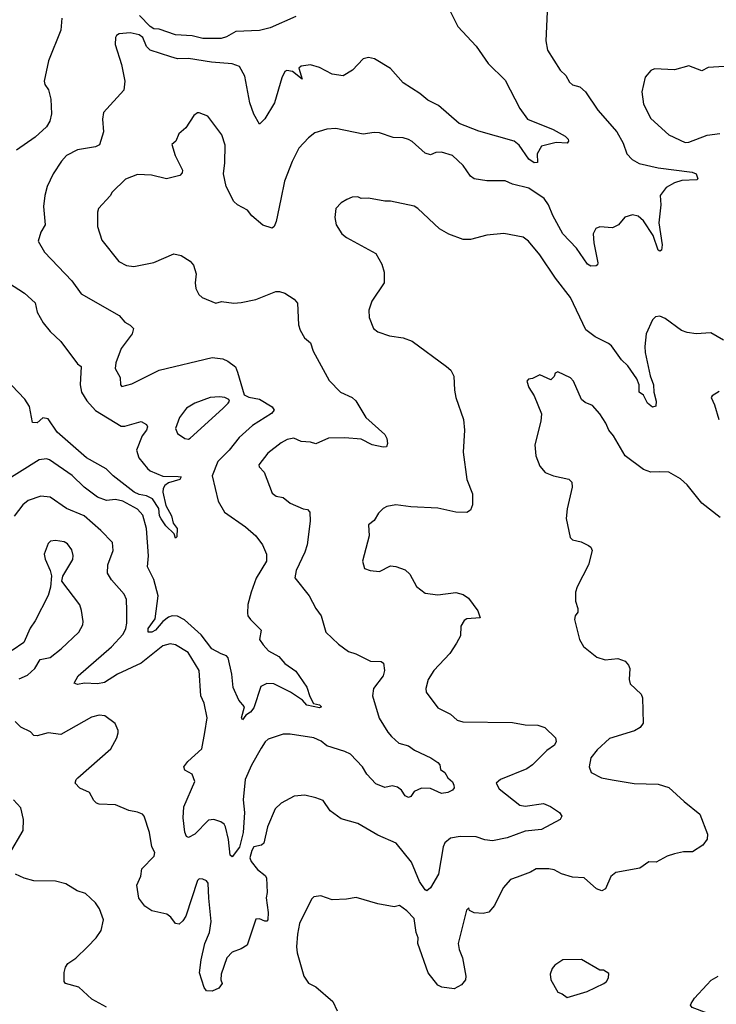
# Model space of a CAD drawing. Extents: x 1246230 to 1426786, y 660032 to 763141.
# Tile 291 of 566: x 1358008 to 1361835, y 668020 to 673432. Entities that reach past the tile are written whole.
import ezdxf

# ---------------------------------------------------------------- set-up
doc = ezdxf.new("R2010")
doc.units = 0

msp = doc.modelspace()

# ---------------------------------------------------------------- linework, layer by layer
at = {"layer": '0CON10XD'}
for points in [[(1360325.5, 673575.5), (1360414.3, 673395), (1360516, 673286), (1360581.2, 673191.2), (1360675, 673100), (1360755, 672943.8), (1360797.1, 672885), (1360939.3, 672829.3), (1361005, 672792.5), (1361021.4, 672775), (1361024, 672765), (1361015, 672754.2), (1360956.2, 672756.2), (1360875, 672736.7), (1360850.8, 672695), (1360852.9, 672647.1), (1360835, 672645.5), (1360805.6, 672665), (1360752.4, 672742.4), (1360725, 672763.9), (1360529.7, 672819.7), (1360422.2, 672862.2), (1360309.6, 672959.6), (1360249.6, 672989.6), (1360207.2, 673027.2), (1360115, 673085.8), (1360045, 673164.3), (1359956.8, 673216.8), (1359925, 673224), (1359895, 673216.7), (1359836.7, 673155), (1359785, 673124.2), (1359725, 673132.9), (1359655, 673168.5), (1359605, 673183.1), (1359555, 673176.9), (1359540.8, 673165), (1359560, 673105), (1359506.5, 673146.5), (1359475, 673151.9), (1359465, 673148), (1359447.6, 673112.4), (1359408.1, 672975), (1359355, 672886.7), (1359325, 672857.5), (1359295, 672913.3), (1359273.3, 672975), (1359245, 673121.2), (1359215, 673174.3), (1359175, 673188.9), (1359062, 673198), (1358935, 673218.8), (1358875, 673217.7), (1358838.1, 673228.1), (1358724.2, 673264.2), (1358704.5, 673285), (1358684.5, 673335), (1358665, 673348.9), (1358615, 673358.9), (1358555, 673353.8), (1358540, 673345), (1358534, 673335), (1358532, 673295), (1358568, 673185), (1358586, 673095), (1358581.2, 673045), (1358468.3, 672921.7), (1358462.5, 672885), (1358467.8, 672815), (1358447.1, 672745), (1358425, 672733.3), (1358325, 672716), (1358266, 672685), (1358237.5, 672655), (1358191.4, 672585), (1358160, 672515), (1358145.7, 672465), (1358138.9, 672405), (1358148.1, 672305), (1358124, 672265), (1358108.8, 672215), (1358143.8, 672155), (1358295, 671995.8), (1358345.6, 671925.6), (1358555, 671806.2), (1358585, 671770), (1358615, 671753.3), (1358633.3, 671735), (1358625.6, 671705), (1358565.5, 671625), (1358535.7, 671545), (1358533.3, 671515), (1358560, 671465), (1358562.5, 671425), (1358570, 671415), (1358625, 671430), (1358775, 671506.4), (1359065, 671575.7), (1359125, 671568), (1359152.5, 671555), (1359193.9, 671523.9), (1359204, 671495)], [(1360905.8, 673475), (1360898.1, 673315), (1360908.6, 673265), (1360977.1, 673155), (1361008.6, 673125), (1361028.7, 673088.7), (1361045, 673074.3), (1361085, 673062.5), (1361116.3, 673036.3), (1361184.4, 672935), (1361288.9, 672815), (1361322.6, 672752.6), (1361344.4, 672695), (1361372.7, 672662.7), (1361411.7, 672641.7), (1361515, 672617.5), (1361703.3, 672593.3), (1361725.4, 672585.4), (1361733.6, 672556.4), (1361728.6, 672551.4), (1361645, 672548), (1361606, 672535), (1361560.3, 672509.7), (1361526.2, 672465), (1361531.2, 672415), (1361520, 672315), (1361538.2, 672195), (1361534.2, 672165), (1361525, 672158.9), (1361515, 672165.8), (1361487.5, 672245), (1361435, 672326.9), (1361405, 672352.5), (1361375, 672360), (1361333, 672347), (1361297.5, 672305), (1361265, 672288.8), (1361196.1, 672293.9), (1361173.3, 672285), (1361159.2, 672255), (1361162.7, 672205), (1361184.1, 672095.9), (1361183.3, 672085), (1361175, 672078.8), (1361145, 672078), (1361127.9, 672087.9), (1361066.4, 672176.4), (1360992.7, 672255), (1360937.3, 672355), (1360913.5, 672415), (1360888.7, 672448.7), (1360805.4, 672505.4), (1360715, 672527.9), (1360675, 672546.7), (1360575, 672546.9), (1360505, 672557.1), (1360485, 672572), (1360445, 672630.8), (1360386.2, 672686.2), (1360325, 672703.1), (1360295, 672701.4), (1360265, 672688.8), (1360235, 672698.6), (1360165, 672763.1), (1360145, 672774.4), (1360115, 672782.5), (1360060, 672785), (1359985, 672810), (1359955, 672811.4), (1359895, 672802), (1359745, 672834), (1359695, 672830), (1359630.3, 672809.7), (1359595, 672782), (1359542, 672725), (1359505, 672653.3), (1359462.9, 672545), (1359441.9, 672445), (1359416.8, 672323.2), (1359406.2, 672295), (1359395, 672286.7), (1359343.4, 672303.4), (1359284.3, 672354.3), (1359258.8, 672385), (1359203.9, 672413.9), (1359185, 672432.5), (1359142, 672515), (1359128.1, 672585), (1359135.8, 672645), (1359136.8, 672743.2), (1359118.8, 672798.8), (1359041.7, 672901.7), (1358995, 672920), (1358985, 672920), (1358964.1, 672905.9), (1358921.7, 672838.3), (1358882.5, 672805), (1358866.2, 672763.8), (1358843.6, 672746.4), (1358862, 672685), (1358902.9, 672605), (1358900.3, 672589.7), (1358888.8, 672575), (1358815, 672557.1), (1358733.2, 672576.8), (1358655, 672580.8), (1358590, 672555), (1358515.7, 672484.3), (1358505, 672463.8), (1358441.2, 672395), (1358435.9, 672374.1), (1358435.8, 672295), (1358460.3, 672220.3), (1358553.2, 672103.2), (1358595, 672081.4), (1358635, 672075.7), (1358745, 672097.5), (1358855, 672144.2), (1358895, 672135.7), (1358945.5, 672105.5), (1358963, 672083), (1358978, 672035), (1358972.5, 671985), (1358975.8, 671955), (1358992.1, 671922.1), (1359010, 671905), (1359085, 671874.2), (1359117, 671883), (1359185, 671873.1), (1359225, 671876.7), (1359305, 671894.5), (1359415, 671937.5), (1359435, 671938.6), (1359465, 671929.2), (1359516.7, 671895), (1359533.9, 671873.9), (1359540, 671755), (1359549.2, 671725), (1359573.6, 671683.6), (1359605.8, 671655), (1359620.7, 671610.7), (1359708.9, 671448.9), (1359771.2, 671385), (1359835, 671356), (1359855, 671336.2), (1359910, 671245), (1360015, 671152.5), (1360025, 671130), (1360028, 671102), (1360022.5, 671085), (1360005, 671082), (1359945, 671095.7), (1359885, 671126.5), (1359795, 671133.9), (1359705, 671131.1), (1359635, 671100.6), (1359605, 671110.5), (1359555, 671113.8), (1359515, 671132.5), (1359477.5, 671125), (1359443.8, 671106.2), (1359371.4, 671048.6), (1359321.2, 670985), (1359323.9, 670973.9), (1359351.2, 670945), (1359395, 670830), (1359416.7, 670813.3), (1359455, 670806), (1359495, 670774.2), (1359565, 670744), (1359589.4, 670739.4), (1359602.5, 670725), (1359603.8, 670675), (1359587.8, 670545), (1359575.3, 670504.7), (1359527.5, 670405), (1359520, 670365), (1359598.2, 670265), (1359634.6, 670195), (1359664.4, 670155), (1359690.6, 670065), (1359759.1, 669999.1), (1359815, 669959.5), (1359855, 669946.5), (1359935, 669905.6), (1359993.8, 669903.8), (1360006.7, 669895), (1360012, 669855), (1360004.2, 669825), (1359951.9, 669755), (1359946.7, 669715), (1359982.6, 669592.6), (1360030.4, 669515), (1360051.4, 669491.4), (1360090.8, 669455), (1360145, 669440.6), (1360176.3, 669416.3), (1360266.7, 669375), (1360305, 669350), (1360315.8, 669335.8), (1360320, 669310), (1360344.2, 669294.2), (1360360, 669265), (1360385, 669242), (1360394, 669225), (1360395, 669210), (1360385, 669197.5), (1360360, 669185), (1360325, 669178.8), (1360265, 669206.2), (1360215, 669208), (1360175, 669190), (1360157.9, 669162.1), (1360145, 669156), (1360126.2, 669165), (1360105, 669196.7), (1360083.6, 669213.6), (1360055, 669221.2), (1360015, 669211.2), (1359965, 669232), (1359914.6, 669284.6), (1359891.9, 669325), (1359824.7, 669394.7), (1359795, 669410.4), (1359695, 669440.6), (1359665, 669465.5), (1359625, 669485.5), (1359495, 669504.5), (1359455, 669504.5), (1359372.5, 669477.5), (1359356.7, 669463.3), (1359335, 669428), (1359282.5, 669335), (1359246.7, 669255), (1359235.4, 669144.6), (1359243.7, 669075), (1359236.2, 668963.8), (1359215, 668883.5), (1359175, 668830), (1359165, 668840), (1359155.5, 668925), (1359139.2, 668995), (1359130.8, 669010.8), (1359113.3, 669023.3), (1359075, 669036.7), (1359045, 669032.1), (1358970, 668955), (1358935, 668936.7), (1358925, 668942.5), (1358915.7, 668965.7), (1358906.2, 669045), (1358910.8, 669105), (1358969.6, 669245), (1358955.3, 669285.3), (1358915, 669306.2), (1358910.8, 669325), (1358931.4, 669355), (1359008, 669425), (1359026.1, 669513.9), (1359038.5, 669595), (1359021.1, 669675), (1359003.5, 669715), (1358993.5, 669855), (1358933.4, 669953.4), (1358865, 669996.5), (1358835, 670000.9), (1358795, 669990.8), (1358674.7, 669895.3), (1358545.7, 669835), (1358475, 669788.8), (1358435, 669781.6), (1358364.6, 669785.4), (1358325, 669778), (1358307.5, 669785), (1358330, 669825), (1358512.9, 669985), (1358576.2, 670055), (1358590.4, 670085), (1358596.2, 670115), (1358596.7, 670185), (1358594.3, 670245), (1358582.5, 670275), (1358512.5, 670352.5), (1358489.8, 670389.8), (1358492.7, 670435), (1358521.4, 670515), (1358518.1, 670558.1), (1358453.1, 670625), (1358362.2, 670705), (1358265.2, 670745.2), (1358175, 670807.3), (1358125, 670812.9), (1358055, 670789.1), (1358025.3, 670764.7), (1357977.6, 670702.4)], [(1358239.4, 673440.6), (1358234.5, 673375), (1358165.6, 673205), (1358143.1, 673095), (1358145.8, 673075), (1358165.6, 673045.6), (1358179.5, 672995), (1358183.5, 672915), (1358173.1, 672875), (1358155, 672842.9), (1358093.2, 672786.8), (1357990.6, 672715)], [(1359525, 673450.4), (1359385, 673387.4), (1359325, 673373.1), (1359195, 673366.8), (1359145, 673337.8), (1359115, 673328.6), (1359015, 673328.8), (1358955, 673343.3), (1358865, 673349.4), (1358775, 673380.3), (1358745, 673382.4), (1358725.2, 673395), (1358667.1, 673455)], [(1361877.5, 673175), (1361790, 673170), (1361755, 673150.8), (1361685, 673178.1), (1361605, 673156.9), (1361495, 673161.2), (1361475, 673153.3), (1361444.2, 673115.8), (1361425.8, 673035), (1361435, 672967.5), (1361475, 672888.8), (1361575, 672800), (1361665, 672757.5), (1361685, 672758.9), (1361785, 672797.3), (1361855, 672806.7)], [(1361875, 671670.5), (1361805, 671711.5), (1361724.7, 671704.7), (1361675, 671712), (1361643.8, 671723.8), (1361555, 671788.9), (1361525, 671802.2), (1361500.7, 671799.3), (1361485, 671782), (1361450.5, 671705), (1361442.5, 671635), (1361443.6, 671603.6), (1361472.5, 671475), (1361490.6, 671425), (1361491.1, 671385), (1361504.1, 671335.9), (1361502.5, 671307.5), (1361485, 671302.5), (1361456.7, 671325), (1361435, 671368.8), (1361411.2, 671385), (1361411.4, 671425), (1361397.8, 671457.8), (1361348.7, 671528.7), (1361315, 671561.5), (1361258.7, 671638.7), (1361242.7, 671652.7), (1361169.2, 671689.2), (1361117.6, 671727.6), (1361033.3, 671905), (1360950.9, 672010.9), (1360865, 672138.8), (1360803.3, 672215), (1360775, 672236.7), (1360667.7, 672257.7), (1360575, 672247.5), (1360485, 672223.8), (1360445, 672224.2), (1360365, 672252.9), (1360315, 672283.1), (1360196, 672395), (1360175, 672407.5), (1360045, 672434.2), (1360014.3, 672434.3), (1359925, 672451.2), (1359885, 672450), (1359865, 672457.5), (1359835, 672456.2), (1359805, 672443.8), (1359774.5, 672425.5), (1359745.7, 672395), (1359740, 672345), (1359746, 672305), (1359778.8, 672255), (1359804.2, 672234.2), (1359965, 672146), (1359997.4, 672087.4), (1360010.6, 672045), (1360010.6, 671985), (1359942, 671885), (1359926, 671835), (1359928, 671795), (1359951.2, 671735), (1359975, 671716.7), (1360040, 671695), (1360114.2, 671684.2), (1360164.4, 671664.4), (1360353.3, 671525), (1360376.7, 671505), (1360393, 671473), (1360396.2, 671395), (1360404, 671355), (1360446, 671235), (1360451.2, 671175), (1360444.3, 671055), (1360464, 670905), (1360495.8, 670825), (1360496.2, 670765), (1360484.1, 670735.9), (1360465, 670723.8), (1360405, 670725.8), (1360305, 670747.5), (1360156.1, 670753.9), (1360075, 670766.2), (1360025, 670756.2), (1360004.2, 670745.8), (1359979.5, 670720.5), (1359955, 670680), (1359924.3, 670655.7), (1359928.8, 670595), (1359891.2, 670455), (1359902.5, 670415), (1359933.9, 670403.9), (1359985, 670398.8), (1360045, 670430), (1360075, 670426), (1360125, 670407.5), (1360152, 670385), (1360187.3, 670317.3), (1360235, 670280), (1360305, 670270), (1360405, 670284.3), (1360445, 670272.5), (1360473.2, 670253.2), (1360525, 670183.3), (1360537.5, 670145), (1360465, 670138.8), (1360450, 670130), (1360430.8, 670099.2), (1360430, 670045), (1360408, 670005), (1360371.3, 669948.7), (1360284, 669855), (1360252.5, 669805), (1360240, 669755), (1360241.2, 669735), (1360305, 669648.8), (1360375.5, 669615.5), (1360412.2, 669582.2), (1360443.2, 669573.2), (1360715, 669568.6), (1360785, 669555.8), (1360855, 669554), (1360892.3, 669542.3), (1360951.4, 669485), (1360955.6, 669465), (1360945.6, 669445), (1360904.7, 669415.3), (1360825, 669335.6), (1360794, 669315), (1360648.8, 669255), (1360626.2, 669235), (1360641.4, 669205), (1360755.3, 669115.3), (1360785, 669109.6), (1360885, 669124.4), (1360925, 669108.1), (1360972.9, 669075), (1360986, 669055), (1360976.7, 669035), (1360875, 668980), (1360785, 668972.5), (1360686, 668935), (1360605, 668918.2), (1360563.8, 668923.8), (1360515, 668941.1), (1360427.3, 668942.7), (1360375, 668933.5), (1360343.2, 668906.8), (1360333.9, 668886.1), (1360308.2, 668735), (1360265, 668660), (1360245, 668644.2), (1360235, 668649.2), (1360205.3, 668695.3), (1360161.4, 668801.4), (1360076.4, 668906.4), (1359975, 668949.4), (1359865, 669014.2), (1359775, 669038.8), (1359713.7, 669083.7), (1359675, 669140), (1359635, 669155.8), (1359575, 669168.9), (1359516.4, 669163.6), (1359444.3, 669125.7), (1359411.4, 669095), (1359369.2, 668995), (1359350, 668905), (1359335.8, 668895), (1359294.8, 668885), (1359283.3, 668865), (1359273.3, 668825), (1359280.7, 668805), (1359315, 668761.8), (1359357.3, 668727.3), (1359363.5, 668715), (1359366.9, 668635), (1359362.5, 668605), (1359373.9, 668525), (1359371.2, 668485), (1359365, 668476.7), (1359355, 668476.2), (1359325, 668489.2), (1359305, 668487.5), (1359257.5, 668345), (1359225, 668324.2), (1359175, 668305.7), (1359145.5, 668275), (1359114.6, 668185), (1359113.8, 668155), (1359120.6, 668135), (1359101.6, 668108.4), (1359065, 668093.1), (1359034.5, 668094.5), (1359022.5, 668112.5), (1358996.7, 668193.3), (1359004.6, 668264.6), (1359025.3, 668355), (1359051, 668415), (1359060.6, 668475), (1359046.6, 668603.4), (1359044.4, 668685), (1359035, 668698.1), (1359015, 668708.1), (1358995, 668709.2), (1358985, 668700), (1358921.4, 668505), (1358905, 668478.8), (1358885, 668461.2), (1358865, 668463.3), (1358838.9, 668498.9), (1358816.1, 668516.1), (1358735, 668533.1), (1358695, 668558.9), (1358663.4, 668603.4), (1358650.9, 668675), (1358674, 668725), (1358680, 668765), (1358747.5, 668835), (1358750, 668855), (1358734.3, 668885), (1358721.9, 668965), (1358691.2, 669055), (1358682.5, 669065), (1358655.8, 669075.8), (1358607.5, 669085), (1358535, 669115.7), (1358445, 669119.2), (1358430, 669125), (1358415, 669140), (1358391.2, 669185), (1358338.9, 669208.9), (1358313.8, 669235), (1358318, 669255), (1358327.5, 669265), (1358508, 669425), (1358541.2, 669485), (1358548.3, 669511.7), (1358550, 669525), (1358533.6, 669563.6), (1358475.7, 669605.7), (1358445, 669609.2), (1358402.3, 669597.7), (1358235, 669503.8), (1358165, 669512), (1358105, 669495.7), (1358085, 669498), (1358066.8, 669516.8), (1358013.7, 669543.7), (1357983.9, 669575)], [(1357947.5, 671985), (1358035, 671929.4), (1358092.5, 671875), (1358104.3, 671825), (1358137.5, 671765), (1358175, 671718.8), (1358233.4, 671663.4), (1358325, 671540), (1358345.8, 671525.8), (1358341.1, 671425), (1358348.2, 671385), (1358377.2, 671337.2), (1358425, 671283.3), (1358565, 671197.5), (1358585, 671197.7), (1358675, 671223.9), (1358705, 671207.1), (1358709.6, 671195), (1358705.5, 671175), (1358680.2, 671145), (1358650.6, 671065), (1358663.6, 671023.6), (1358710.4, 670965), (1358725, 670952.6), (1358795, 670922.3), (1358879.1, 670920.9), (1358895, 670920), (1358887.5, 670905), (1358825, 670886.7), (1358805, 670871.9), (1358795.5, 670855), (1358794.3, 670835.7), (1358811.6, 670761.6), (1358841.8, 670705), (1358850.8, 670665), (1358873.6, 670635), (1358870.7, 670589.3), (1358865, 670582), (1358856.2, 670606.2), (1358810.7, 670650.7), (1358785, 670688.8), (1358776.9, 670705), (1358771.8, 670745), (1358737.7, 670797.7), (1358705.4, 670815.4), (1358665, 670821.9), (1358636.7, 670835), (1358521.2, 670925), (1358483, 670963), (1358375, 671023.5), (1358214.7, 671165), (1358165, 671238.9), (1358135, 671243.5), (1358105, 671215.5), (1358078.3, 671218.3), (1358061.5, 671305), (1358036.4, 671346.4), (1357965, 671421.5)], [(1359204, 671495), (1359240.5, 671370.5), (1359267.3, 671357.3), (1359325.4, 671345.4), (1359395, 671303.3), (1359405.6, 671285), (1359391.8, 671268.2), (1359287.8, 671202.2), (1359214.6, 671135.4), (1359158.1, 671065), (1359096.6, 671003.4), (1359064.7, 670925.3), (1359098.9, 670785), (1359134.2, 670725), (1359248.8, 670645), (1359304.6, 670594.6), (1359342.9, 670545), (1359364, 670495), (1359364.2, 670455), (1359307.3, 670362.7), (1359280, 670285), (1359262.3, 670217.7), (1359259.5, 670169.5), (1359262, 670155), (1359276.2, 670135), (1359335.6, 670075.6), (1359325.7, 670025), (1359345.6, 669995), (1359375, 669962.2), (1359431.4, 669931.4), (1359465, 669893.8), (1359525, 669850.8), (1359585, 669763.8), (1359601.9, 669711.9), (1359622.7, 669672.7), (1359655.5, 669665.5), (1359666.2, 669655), (1359655, 669650), (1359585, 669664), (1359561.7, 669691.7), (1359496.6, 669736.6), (1359405, 669781.1), (1359365, 669783.5), (1359333.1, 669766.9), (1359295, 669650), (1359275.6, 669625), (1359251.1, 669608.9), (1359233, 669583), (1359226.7, 669595), (1359242.5, 669655), (1359212.5, 669692.5), (1359181.5, 669761.5), (1359173.8, 669835), (1359154.2, 669924.2), (1359144.7, 669934.7), (1359115.5, 669945.5), (1359063.9, 669973.9), (1359005, 670051.3), (1358913.4, 670133.4), (1358875, 670153.9), (1358845, 670154.7), (1358825, 670147.8), (1358795.4, 670125), (1358755, 670076.4), (1358735, 670065.5), (1358713.8, 670065), (1358714.6, 670085), (1358752.1, 670137.9), (1358768.8, 670265), (1358745.4, 670355), (1358710.8, 670425), (1358716.2, 670485), (1358705.7, 670635), (1358685, 670708.2), (1358655, 670741.2), (1358575, 670785.8), (1358535, 670795.3), (1358485, 670790), (1358435, 670807.2), (1358363.2, 670863.2), (1358296.3, 670926.3), (1358172.6, 671012.6), (1358155, 671018.1), (1358115, 671013.1), (1357914.2, 670885.8)], [(1361855.5, 670695.5), (1361755.6, 670775), (1361675.8, 670875), (1361639.1, 670909.1), (1361575, 670944.3), (1361525, 670947.1), (1361475, 670945.8), (1361435, 670958.9), (1361334.5, 671035), (1361270.8, 671145), (1361244.2, 671175), (1361228, 671215), (1361196, 671265), (1361155, 671312), (1361115, 671328.6), (1361094.2, 671345), (1361051.2, 671445), (1361034.1, 671464.1), (1360965, 671496.7), (1360950.7, 671489.3), (1360945, 671470), (1360926.7, 671453.3), (1360865, 671480), (1360825, 671460), (1360803, 671457), (1360793.8, 671445), (1360805, 671410), (1360833.9, 671363.9), (1360874, 671265), (1360871.2, 671225), (1360838, 671095), (1360844, 671035), (1360865, 670977.5), (1360895, 670943.8), (1360940, 670925), (1361025, 670906.7), (1361040.7, 670890.7), (1361043, 670863), (1361015, 670742.5), (1361010.5, 670690.5), (1361032.5, 670585), (1361045, 670573.3), (1361092.3, 670562.3), (1361132.3, 670542.3), (1361145, 670532.5), (1361153.3, 670515), (1361132.5, 670435), (1361070.8, 670315), (1361062.5, 670285), (1361060.8, 670235), (1361074, 670195), (1361073.8, 670176.2), (1361060, 670155), (1361056.2, 670135), (1361083.3, 670025), (1361105, 669987.5), (1361178.3, 669928.3), (1361225, 669914.3), (1361295, 669920), (1361335, 669906.7), (1361353.3, 669885), (1361360, 669865), (1361356.7, 669805), (1361362.3, 669782.3), (1361422.5, 669725), (1361430, 669705), (1361433.3, 669565), (1361417.7, 669542.3), (1361385, 669523.8), (1361249.3, 669480.7), (1361180.5, 669419.5), (1361146.7, 669375), (1361136.7, 669325), (1361147.5, 669295), (1361204.2, 669264.2), (1361263.9, 669253.9), (1361384.2, 669234.2), (1361515, 669229.2), (1361575, 669212), (1361658, 669135), (1361745.5, 669065.5), (1361787.5, 668955), (1361785, 668927.5), (1361761.2, 668895), (1361705, 668857.5), (1361655, 668858.1), (1361605, 668847.1), (1361565, 668834.2), (1361505, 668802), (1361465, 668802.5), (1361415, 668768.8), (1361282.5, 668745), (1361255, 668723.3), (1361226.2, 668655), (1361207.1, 668642.9), (1361176.2, 668655), (1361110, 668715), (1361045, 668718.8), (1360985, 668738), (1360945, 668758.8), (1360914.3, 668764.3), (1360845.8, 668764.2), (1360814.4, 668745.6), (1360741.1, 668718.9), (1360705, 668705.7), (1360665, 668660), (1360616.2, 668563.8), (1360585, 668526.2), (1360555, 668520), (1360505, 668522), (1360480, 668535), (1360475, 668550), (1360463, 668537), (1360416.9, 668355), (1360422.1, 668322.1), (1360440, 668275), (1360458.6, 668175), (1360457.1, 668155), (1360435, 668127.5), (1360395, 668104.5), (1360326.7, 668115), (1360305, 668124.6), (1360252.7, 668192.7), (1360195.6, 668355), (1360197.8, 668385), (1360185.5, 668415), (1360175, 668491.2), (1360135, 668533.8), (1360095, 668562.5), (1360065, 668556), (1359975, 668571.4), (1359857, 668607), (1359802.9, 668597.1), (1359724.1, 668594.1), (1359663, 668617), (1359625, 668610), (1359611.7, 668598.3), (1359545.8, 668464.2), (1359534.5, 668405), (1359528.9, 668335), (1359532.4, 668302.4), (1359570, 668175), (1359595, 668135.8), (1359635, 668116), (1359728.8, 668035), (1359752.5, 667985)], [(1361850.9, 671389.1), (1361812.5, 671365), (1361807.5, 671355), (1361825.8, 671315), (1361848.8, 671235)], [(1358935, 671125.8), (1358945, 671131.9), (1359124.2, 671295), (1359153.8, 671325), (1359160, 671335), (1359157.5, 671345), (1359135.6, 671355.6), (1359105, 671359.5), (1359055, 671354.5), (1358971.2, 671325), (1358923.9, 671296.1), (1358885.8, 671245), (1358864.3, 671185), (1358875, 671158), (1358915, 671129.2), (1358935, 671125.8)], [(1358005, 669809.4), (1358050.5, 669829.5), (1358090.8, 669865), (1358120, 669915), (1358175, 669926), (1358236.2, 669973.8), (1358332.5, 670065), (1358354.3, 670105), (1358357.1, 670125), (1358348.6, 670185), (1358338.1, 670215), (1358240, 670345), (1358246.1, 670373.9), (1358300, 670465), (1358302.3, 670487.7), (1358295, 670517.5), (1358271.2, 670551.2), (1358252.7, 670562.7), (1358205, 670570), (1358177.5, 670565), (1358165, 670552.5), (1358142.9, 670495), (1358147.6, 670467.6), (1358176.2, 670405), (1358182.5, 670375), (1358177.7, 670312.3), (1358165, 670267.5), (1358092.9, 670127.1), (1358065, 670086.7), (1358031.7, 670008.3), (1357966, 669964)], [(1357952.1, 668847.9), (1358027.5, 668975), (1358029.2, 669035), (1358015, 669100), (1357975, 669143.8)], [(1358484.2, 668004.2), (1358445, 668026.2), (1358405, 668047.5), (1358332.5, 668115), (1358260, 668135), (1358252.5, 668145), (1358252.5, 668195), (1358260, 668225), (1358273.3, 668245), (1358315.9, 668274.1), (1358380, 668335), (1358428, 668385), (1358455.8, 668425), (1358469.2, 668485), (1358447.1, 668545), (1358425, 668578), (1358369.1, 668629.1), (1358324.1, 668644.1), (1358261.7, 668681.7), (1358205, 668697.5), (1358085, 668699.2), (1358033.6, 668713.6), (1357985.6, 668735.6)], [(1361015, 668057.5), (1361035, 668062.5), (1361125, 668090), (1361217.5, 668135), (1361232.5, 668145), (1361242.5, 668165), (1361245, 668190), (1361215, 668207.5), (1361195, 668207.5), (1361095, 668266), (1360992.5, 668265), (1360947.5, 668235), (1360933.9, 668216.1), (1360923.3, 668185), (1360926.7, 668155), (1360965, 668087.5), (1360988.3, 668078.3), (1361015, 668057.5)], [(1361867.3, 667897.3), (1361835, 667933.8), (1361785, 667972), (1361703, 668003), (1361693.3, 668015), (1361696.7, 668025), (1361715, 668053.3), (1361782.3, 668127.7), (1361807.7, 668152.3), (1361845, 668173.8)]]:
    msp.add_lwpolyline(points, dxfattribs=at)

doc.saveas('drawing.dxf')
